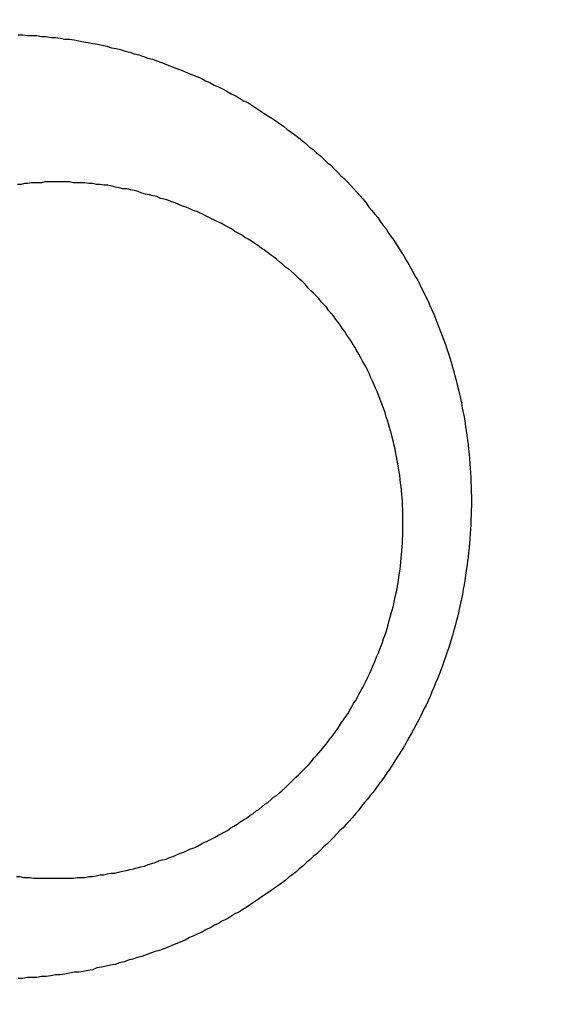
# Model space of a CAD drawing. Header units: millimetres. Extents: x -604189 to 881711, y -381903 to -7297.
# Tile 527 of 656: x -579625 to -579619, y -164053 to -164042. Entities that reach past the tile are written whole.
import ezdxf

# ---------------------------------------------------------------- set-up
doc = ezdxf.new("R2010")
doc.units = ezdxf.units.MM
doc.header["$LTSCALE"] = 100
doc.linetypes.add('0.5_0.5', pattern=[1, 0.5, -0.5])
doc.linetypes.add('ACAD_ISO04W100', pattern=[30.5, 24, -3, 0.5, -3])
doc.layers.get('Defpoints').update_dxf_attribs({"color": 30})
doc.layers.add('OPIS', color=7, linetype='Continuous')
doc.layers.add('strop osie', color=80, linetype='ACAD_ISO04W100', lineweight=5)
doc.styles.get("Standard").update_dxf_attribs({"font": 'romans.shx', "width": 0.5})
doc.dimstyles.new('1 50', dxfattribs={"dimtxt": 150, "dimasz": 80, "dimexe": 1, "dimexo": 1, "dimgap": 20, "dimtad": 1, "dimdec": 0, "dimlfac": 0.1, "dimtxsty": 'Standard', "dimblk": 'ARCHTICK', "dimcen": 200, "dimclrd": 2, "dimadec": 1, "dimazin": 0, "dimtfac": 1, "dimtdec": 0, "dimtmove": 0, "dimatfit": 3, "dimldrblk": 'ARCHTICK', "dimfxl": 120, "dimfxlon": 1, "dimtfill": 1, "dimarcsym": 0})

# ---------------------------------------------------------------- blocks, each defined once
blk = doc.blocks.new('_ArchTick')
at = {"layer": 'strop osie', "color": 0, "const_width": 0.15}
blk.add_lwpolyline([(-0.5, -0.5), (0.5, 0.5)], dxfattribs=at)
blk = doc.blocks.new('*D3294')
at = {"layer": 'Defpoints', "color": 0, "linetype": 'ByBlock', "lineweight": 5, "transparency": 16777216}
for p in [(-595783.126, -159420.303), (-593748.924, -159420.303), (-552118.935, -179940.303)]:
    blk.add_point(p, dxfattribs=at)
at = {"layer": 'OPIS', "color": 0, "linetype": 'Continuous', "lineweight": -2, "transparency": 16777216}
for p, q in [((-595723.126, -159420.303), (-595784.126, -159420.303)), ((-595723.126, -179940.303), (-595784.126, -179940.303))]:
    blk.add_line(p, q, dxfattribs=at)
at = {"layer": 'OPIS', "color": 2, "lineweight": -2, "transparency": 16777216}
blk.add_line((-595783.126, -179940.303), (-595783.126, -159420.303), dxfattribs=at)
at = {"layer": 'OPIS', "color": 2, "linetype": 'ByBlock', "lineweight": -2, "transparency": 16777216, "xscale": 80, "yscale": 80, "zscale": 80}
for p, rotation in [((-595783.126, -159420.303), 90), ((-595783.126, -179940.303), 270)]:
    blk.add_blockref('_ArchTick', p, dxfattribs=dict(at, rotation=rotation))
at = {"layer": 'OPIS', "color": 0, "linetype": 'ByBlock', "lineweight": 13, "transparency": 16777216, "insert": (-595878.126, -169680.303), "char_height": 150, "attachment_point": 5, "rotation": 90, "bg_fill": 3, "box_fill_scale": 1.1, "bg_fill_color": 256, "bg_fill_true_color": 13158600, "bg_fill_transparency": 0}
blk.add_mtext('2052', dxfattribs=at)

msp = doc.modelspace()

# ---------------------------------------------------------------- dimensions: what is measured, and where the dimension line sits
at = {"layer": 'OPIS', "color": 0, "linetype": 'ByBlock', "lineweight": 13}
dim = msp.add_linear_dim(base=(-595783.126, -159420.303), p1=(-552118.935, -179940.303), p2=(-593748.924, -159420.303), angle=90, dimstyle='1 50', override={"dimtmove": 1, "dimfxl": 60, "dimarcsym": 1}, dxfattribs=at)
dim.commit()
dim.dimension.update_dxf_attribs({"geometry": '*D3294', "text_midpoint": (-595878.126, -169680.303)})

# ---------------------------------------------------------------- next in the draw order: hatches: boundary and pattern name
at = {"layer": 'OPIS', "linetype": '0.5_0.5', "lineweight": 13}
h = msp.add_hatch(dxfattribs=at)
h.set_pattern_fill('ANSI37', color=0, scale=130)
h.set_pattern_definition([(45, (-597218.54, 256668.8), (-291.85832, 291.85832), []), (135, (-597218.54, 256668.8), (-291.85832, -291.85832), [])])
edge = h.paths.add_edge_path(flags=16)
edge.add_line((-570958.916, -168985.281), (-571058.916, -168985.281))
edge.add_line((-571058.916, -168985.281), (-572598.916, -168985.281))
edge.add_line((-572598.916, -168985.281), (-572598.915, -170470.3))
edge.add_line((-572598.915, -170470.3), (-570825.763, -170470.3))
edge.add_arc((-570508.916, -170339.099), 342.937, 180, 202.49364, ccw=False)
edge.add_arc((-570508.916, -170339.099), 342.937, 90, 180, ccw=False)
edge.add_line((-570508.916, -169996.163), (-570508.916, -169764.704))
edge.add_arc((-570058.916, -168985.281), 900, 180, 240, ccw=False)
edge = h.paths.add_edge_path(flags=17)
edge.add_line((-569358.915, -170085.281), (-569358.916, -168985.281))
edge.add_line((-569358.916, -168985.281), (-569358.917, -168985.281))
edge.add_line((-569358.917, -168985.281), (-569958.916, -168985.281))
edge.add_line((-569958.916, -168985.281), (-570058.916, -168985.281))
edge.add_line((-570058.916, -168985.281), (-570058.916, -168925.281))
edge.add_line((-570058.916, -168925.281), (-569958.916, -168925.281))
edge.add_line((-569958.916, -168925.281), (-569958.916, -168865.281))
edge.add_line((-569958.916, -168865.281), (-569358.916, -168865.281))
edge.add_line((-569358.916, -168865.281), (-569358.917, -166865.281))
edge.add_line((-569358.917, -166865.281), (-574098.917, -166865.286))
edge.add_line((-574098.917, -166865.286), (-574098.914, -171970.3))
edge.add_line((-574098.914, -171970.3), (-572608.913, -171970.3))
edge.add_line((-572608.913, -171970.3), (-571504.913, -170590.3))
edge.add_line((-571504.913, -170590.3), (-572718.915, -170590.3))
edge.add_line((-572718.915, -170590.3), (-572718.916, -168865.281))
edge.add_line((-572718.916, -168865.281), (-571058.916, -168865.281))
edge.add_line((-571058.916, -168865.281), (-571058.916, -168925.281))
edge.add_line((-571058.916, -168925.281), (-570958.916, -168925.281))
edge.add_line((-570958.916, -168925.281), (-570958.916, -168985.281))
edge.add_arc((-570058.916, -168985.281), 900, 180, 240)
edge.add_line((-570508.916, -169764.704), (-570508.916, -169996.163))
edge.add_arc((-570508.916, -170339.099), 342.937, 0, 90, ccw=False)
edge.add_arc((-570508.916, -170339.099), 342.937, 208.97989, 360, ccw=False)
edge.add_line((-570808.913, -170505.253), (-570808.913, -171171.086))
edge.add_arc((-570808.913, -171220.3), 49.214, 0, 90, ccw=False)
edge.add_arc((-570808.913, -171220.3), 49.214, 270, 360, ccw=False)
edge.add_line((-570808.913, -171269.514), (-570808.913, -171970.3))
edge.add_line((-570808.913, -171970.3), (-569358.914, -171970.3))
edge.add_line((-569358.914, -171970.3), (-569358.915, -170085.281))
h.paths.add_polyline_path([(-561118.924, -159870.303), (-590334.655, -159870.303), (-590334.655, -161470.303), (-562318.924, -161470.303), (-562318.924, -172095.292), (-561118.924, -172095.291), (-561118.924, -168350.303), (-552073.919, -168350.303), (-552073.92, -167150.303), (-561118.924, -167150.303)])
h.paths.add_polyline_path([(-572856.927, -169813.68), (-569451.07, -169813.68), (-569451.07, -169408.68), (-572856.927, -169408.68)], flags=16)
at = {"layer": 'OPIS', "linetype": 'ByBlock', "lineweight": 15}
h = msp.add_hatch(dxfattribs=at)
h.set_pattern_fill('ANSI37', color=0, scale=80, angle=45)
h.set_pattern_definition([(90, (-298582.96, 32475.8), (-254, 0), []), (180, (-298582.96, 32475.8), (-3e-14, -254), [])])
edge = h.paths.add_edge_path()
edge.add_arc((-579589.086, -167378.931), 50, 0, 90)
edge.add_line((-579589.086, -167328.931), (-579794.086, -167328.93))
edge.add_arc((-579794.086, -167378.93), 50, 89.9996, 180)
edge.add_line((-579844.086, -167378.93), (-579844.086, -167822.93))
edge.add_arc((-579794.086, -167822.93), 50, 180, 270)
edge.add_line((-579794.086, -167872.93), (-579589.085, -167872.931))
edge.add_arc((-579589.086, -167822.931), 50, 270.0014, 360)
edge.add_line((-579539.086, -167822.931), (-579539.086, -167378.931))
edge = h.paths.add_edge_path()
edge.add_arc((-579589.086, -167378.931), 50, 0, 90)
edge.add_line((-579589.086, -167328.931), (-579794.086, -167328.93))
edge.add_arc((-579794.086, -167378.93), 50, 89.9996, 180)
edge.add_line((-579844.086, -167378.93), (-579844.086, -167822.93))
edge.add_arc((-579794.086, -167822.93), 50, 180, 270)
edge.add_line((-579794.086, -167872.93), (-579589.085, -167872.931))
edge.add_arc((-579589.086, -167822.931), 50, 270.0014, 360)
edge.add_line((-579539.086, -167822.931), (-579539.086, -167378.931))
edge = h.paths.add_edge_path()
edge.add_line((-579899.087, -167300.93), (-579424.086, -167300.93))
edge.add_line((-579424.086, -167300.93), (-579424.086, -167900.93))
edge.add_line((-579424.086, -167900.93), (-579898.789, -167900.93))
edge.add_arc((-579899.086, -167892.935), 8, 180, 272.1285, ccw=False)
edge.add_line((-579907.086, -167892.935), (-579907.086, -167308.93))
edge.add_arc((-579899.086, -167308.93), 8, 90.0036, 180, ccw=False)
h.paths.add_polyline_path([(-581519.932, -164217.829), (-581520.004, -164223.092), (-581520.079, -164228.355), (-581520.156, -164233.617), (-581520.235, -164238.88), (-581520.318, -164244.143), (-581520.402, -164249.406), (-581520.489, -164254.669), (-581520.579, -164259.931), (-581520.671, -164265.194), (-581520.766, -164270.457), (-581520.863, -164275.719), (-581520.962, -164280.982), (-581521.064, -164286.244), (-581521.169, -164291.506), (-581521.276, -164296.769), (-581521.386, -164302.031), (-581521.498, -164307.293), (-581521.613, -164312.556), (-581521.73, -164317.818), (-581521.85, -164323.08), (-581521.972, -164328.342), (-581522.097, -164333.604), (-581522.225, -164338.866), (-581522.355, -164344.127), (-581522.488, -164349.389), (-581522.623, -164354.651), (-581522.76, -164359.913), (-581522.901, -164365.174), (-581523.043, -164370.436), (-581523.189, -164375.697), (-581523.337, -164380.958), (-581523.487, -164386.22), (-581523.64, -164391.481), (-581523.795, -164396.742), (-581523.953, -164402.003), (-581874.489, -164402.003), (-581874.664, -164396.198), (-581874.835, -164390.392), (-581875.003, -164384.587), (-581875.168, -164378.781), (-581875.329, -164372.976), (-581875.488, -164367.17), (-581875.643, -164361.364), (-581875.796, -164355.558), (-581875.945, -164349.752), (-581876.092, -164343.946), (-581876.235, -164338.14), (-581876.375, -164332.334), (-581876.512, -164326.527), (-581876.646, -164320.721), (-581876.777, -164314.914), (-581876.904, -164309.108), (-581877.029, -164303.301), (-581877.151, -164297.495), (-581877.269, -164291.688), (-581877.385, -164285.881), (-581877.497, -164280.074), (-581877.606, -164274.267), (-581877.713, -164268.461), (-581877.816, -164262.653), (-581877.916, -164256.846), (-581878.014, -164251.039), (-581878.108, -164245.232), (-581878.199, -164239.425), (-581878.287, -164233.618), (-581878.372, -164227.81), (-581878.454, -164222.003), (-581878.533, -164216.196), (-581878.609, -164210.388), (-581878.682, -164204.581), (-581878.751, -164198.773), (-581878.818, -164192.966), (-581878.881, -164187.158), (-581878.941, -164181.35), (-581878.997, -164175.543), (-581879.051, -164169.735), (-581879.101, -164163.927), (-581879.147, -164158.12), (-581879.191, -164152.312), (-581879.231, -164146.504), (-581879.267, -164140.696), (-581879.301, -164134.888), (-581879.332, -164129.081), (-581879.361, -164123.273), (-581879.388, -164117.465), (-581879.413, -164111.657), (-581879.437, -164105.849), (-581879.459, -164100.041), (-581879.475, -164094.233), (-581879.48, -164088.425), (-581879.472, -164082.617), (-581879.448, -164076.809), (-581879.406, -164071.002), (-581879.347, -164065.194), (-581879.269, -164059.387), (-581879.171, -164053.58), (-581879.054, -164047.773), (-581878.917, -164041.967), (-581878.759, -164036.161), (-581878.581, -164030.356), (-581878.381, -164024.551), (-581878.159, -164018.747), (-581877.914, -164012.944), (-581877.642, -164007.143), (-581877.341, -164001.342), (-581877.009, -163995.544), (-581876.642, -163989.748), (-581876.238, -163983.954), (-581875.795, -163978.163), (-581875.304, -163972.376), (-581874.753, -163966.594), (-581874.129, -163960.82), (-581873.419, -163955.056), (-581872.605, -163949.306), (-581871.67, -163943.574), (-581870.596, -163937.865), (-581869.362, -163932.188), (-581867.941, -163926.557), (-581866.302, -163920.987), (-581864.416, -163915.495), (-581862.246, -163910.11), (-581859.744, -163904.869), (-581856.869, -163899.824), (-581853.582, -163895.036), (-581849.851, -163890.591), (-581845.671, -163886.563), (-581841.105, -163882.977), (-581836.224, -163879.833), (-581831.097, -163877.106), (-581825.784, -163874.761), (-581820.336, -163872.759), (-581814.785, -163871.064), (-581809.154, -163869.636), (-581803.468, -163868.44), (-581797.747, -163867.44), (-581792, -163866.603), (-581786.235, -163865.9), (-581780.458, -163865.297), (-581774.674, -163864.778), (-581768.884, -163864.334), (-581763.088, -163863.958), (-581757.289, -163863.646), (-581751.486, -163863.39), (-581745.681, -163863.186), (-581739.874, -163863.026), (-581734.068, -163862.906), (-581728.26, -163862.819), (-581722.453, -163862.761), (-581716.645, -163862.725), (-581710.837, -163862.707), (-581705.029, -163862.7), (-581699.221, -163862.698), (-581693.958, -163862.699), (-581688.694, -163862.704), (-581683.431, -163862.718), (-581678.167, -163862.744), (-581672.904, -163862.788), (-581667.641, -163862.852), (-581662.379, -163862.942), (-581657.117, -163863.062), (-581651.856, -163863.215), (-581646.596, -163863.407), (-581641.337, -163863.64), (-581636.081, -163863.919), (-581630.828, -163864.249), (-581625.579, -163864.634), (-581620.334, -163865.078), (-581615.096, -163865.587), (-581609.864, -163866.17), (-581604.645, -163866.847), (-581599.442, -163867.642), (-581594.263, -163868.578), (-581589.115, -163869.676), (-581584.013, -163870.965), (-581578.971, -163872.474), (-581574.009, -163874.23), (-581569.153, -163876.259), (-581564.436, -163878.591), (-581559.896, -163881.253), (-581555.585, -163884.268), (-581551.554, -163887.652), (-581547.857, -163891.394), (-581544.534, -163895.471), (-581541.574, -163899.824), (-581538.952, -163904.387), (-581536.64, -163909.114), (-581534.606, -163913.968), (-581532.817, -163918.918), (-581531.241, -163923.939), (-581529.854, -163929.016), (-581528.636, -163934.137), (-581527.564, -163939.29), (-581526.619, -163944.467), (-581525.784, -163949.663), (-581525.048, -163954.875), (-581524.397, -163960.099), (-581523.818, -163965.33), (-581523.302, -163970.568), (-581522.84, -163975.811), (-581522.421, -163981.058), (-581522.037, -163986.308), (-581521.685, -163991.559), (-581521.363, -163996.813), (-581521.067, -164002.068), (-581520.796, -164007.324), (-581520.549, -164012.582), (-581520.322, -164017.84), (-581520.116, -164023.1), (-581519.928, -164028.36), (-581519.759, -164033.621), (-581519.607, -164038.882), (-581519.472, -164044.144), (-581519.354, -164049.406), (-581519.252, -164054.668), (-581519.166, -164059.931), (-581519.096, -164065.194), (-581519.041, -164070.457), (-581519.001, -164075.72), (-581518.976, -164080.984), (-581518.964, -164086.247), (-581518.964, -164091.51), (-581518.974, -164096.774), (-581518.991, -164102.037), (-581519.012, -164107.301), (-581519.034, -164112.564), (-581519.057, -164117.828), (-581519.081, -164123.091), (-581519.107, -164128.354), (-581519.135, -164133.618), (-581519.165, -164138.881), (-581519.197, -164144.144), (-581519.232, -164149.408), (-581519.269, -164154.671), (-581519.31, -164159.934), (-581519.353, -164165.198), (-581519.399, -164170.461), (-581519.447, -164175.724), (-581519.498, -164180.987), (-581519.552, -164186.25), (-581519.609, -164191.513), (-581519.668, -164196.777), (-581519.73, -164202.04), (-581519.795, -164207.303), (-581519.862, -164212.566)])
h.paths.add_polyline_path([(-582118.924, -164407.051), (-579418.924, -164407.051), (-579418.924, -162910.783), (-582118.924, -162910.783)])
h.paths.add_polyline_path([(-581950.717, -164839.225), (-581944.91, -164839.127), (-581939.103, -164839.033), (-581933.295, -164838.942), (-581927.488, -164838.854), (-581921.681, -164838.769), (-581915.873, -164838.687), (-581910.066, -164838.608), (-581904.259, -164838.532), (-581898.451, -164838.459), (-581892.644, -164838.39), (-581886.836, -164838.323), (-581881.028, -164838.26), (-581875.221, -164838.2), (-581869.413, -164838.144), (-581863.605, -164838.09), (-581857.798, -164838.04), (-581851.99, -164837.994), (-581846.182, -164837.95), (-581840.374, -164837.91), (-581834.567, -164837.874), (-581828.759, -164837.84), (-581822.951, -164837.809), (-581817.143, -164837.78), (-581811.335, -164837.753), (-581805.527, -164837.728), (-581799.719, -164837.704), (-581793.912, -164837.682), (-581788.104, -164837.666), (-581782.296, -164837.661), (-581776.488, -164837.669), (-581770.68, -164837.693), (-581764.872, -164837.735), (-581759.065, -164837.794), (-581753.257, -164837.872), (-581747.45, -164837.97), (-581741.643, -164838.087), (-581735.837, -164838.224), (-581730.031, -164838.382), (-581724.226, -164838.56), (-581718.422, -164838.76), (-581712.618, -164838.982), (-581706.815, -164839.227), (-581701.013, -164839.499), (-581695.213, -164839.8), (-581689.415, -164840.132), (-581683.618, -164840.499), (-581677.825, -164840.903), (-581672.034, -164841.346), (-581666.246, -164841.837), (-581660.465, -164842.388), (-581654.691, -164843.012), (-581648.927, -164843.722), (-581643.176, -164844.536), (-581637.444, -164845.471), (-581631.736, -164846.545), (-581626.059, -164847.779), (-581620.428, -164849.2), (-581614.858, -164850.839), (-581609.366, -164852.725), (-581603.98, -164854.895), (-581598.739, -164857.397), (-581593.694, -164860.272), (-581588.906, -164863.559), (-581584.462, -164867.29), (-581580.433, -164871.47), (-581576.847, -164876.036), (-581573.704, -164880.917), (-581570.976, -164886.044), (-581568.631, -164891.357), (-581566.63, -164896.805), (-581564.934, -164902.356), (-581563.507, -164907.987), (-581562.31, -164913.673), (-581561.31, -164919.394), (-581560.474, -164925.141), (-581559.77, -164930.906), (-581559.168, -164936.683), (-581558.648, -164942.467), (-581558.204, -164948.257), (-581557.829, -164954.053), (-581557.516, -164959.852), (-581557.261, -164965.655), (-581557.056, -164971.46), (-581556.897, -164977.267), (-581556.776, -164983.073), (-581556.69, -164988.881), (-581556.631, -164994.688), (-581556.596, -165000.496), (-581556.577, -165006.304), (-581556.57, -165012.112), (-581556.569, -165017.92), (-581556.57, -165023.183), (-581556.575, -165028.447), (-581556.588, -165033.71), (-581556.615, -165038.974), (-581556.658, -165044.237), (-581556.723, -165049.5), (-581556.813, -165054.762), (-581556.932, -165060.024), (-581557.086, -165065.285), (-581557.277, -165070.545), (-581557.51, -165075.804), (-581557.79, -165081.06), (-581558.119, -165086.313), (-581558.504, -165091.562), (-581558.949, -165096.807), (-581559.458, -165102.045), (-581560.04, -165107.276), (-581560.717, -165112.496), (-581561.513, -165117.699), (-581562.448, -165122.878), (-581563.547, -165128.026), (-581564.836, -165133.128), (-581566.345, -165138.17), (-581568.1, -165143.132), (-581570.129, -165147.988), (-581572.461, -165152.705), (-581575.123, -165157.245), (-581578.139, -165161.556), (-581581.522, -165165.587), (-581585.265, -165169.284), (-581589.342, -165172.607), (-581593.694, -165175.567), (-581598.257, -165178.189), (-581602.985, -165180.501), (-581607.838, -165182.535), (-581612.788, -165184.324), (-581617.81, -165185.9), (-581622.887, -165187.287), (-581628.007, -165188.505), (-581633.16, -165189.577), (-581638.337, -165190.522), (-581643.534, -165191.357), (-581648.746, -165192.093), (-581653.969, -165192.744), (-581659.201, -165193.323), (-581664.439, -165193.839), (-581669.682, -165194.301), (-581674.929, -165194.72), (-581680.178, -165195.104), (-581685.43, -165195.456), (-581690.683, -165195.778), (-581695.938, -165196.074), (-581701.195, -165196.345), (-581706.452, -165196.592), (-581711.711, -165196.819), (-581716.97, -165197.025), (-581722.23, -165197.213), (-581727.491, -165197.382), (-581732.752, -165197.534), (-581738.014, -165197.669), (-581743.276, -165197.787), (-581748.539, -165197.889), (-581753.801, -165197.975), (-581759.064, -165198.045), (-581764.327, -165198.1), (-581769.591, -165198.14), (-581774.854, -165198.165), (-581780.118, -165198.177), (-581785.381, -165198.177), (-581790.644, -165198.167), (-581795.908, -165198.15), (-581801.171, -165198.129), (-581806.435, -165198.107), (-581811.698, -165198.084), (-581816.961, -165198.06), (-581822.225, -165198.034), (-581827.488, -165198.006), (-581832.752, -165197.976), (-581838.015, -165197.944), (-581843.278, -165197.909), (-581848.541, -165197.872), (-581853.805, -165197.831), (-581859.068, -165197.788), (-581864.331, -165197.742), (-581869.594, -165197.694), (-581874.858, -165197.643), (-581880.121, -165197.589), (-581885.384, -165197.532), (-581890.647, -165197.473), (-581895.91, -165197.411), (-581901.173, -165197.346), (-581906.436, -165197.279), (-581911.699, -165197.209), (-581916.962, -165197.137), (-581922.225, -165197.062), (-581927.488, -165196.985), (-581932.751, -165196.906), (-581938.014, -165196.823), (-581943.276, -165196.739), (-581948.539, -165196.652), (-581953.802, -165196.562), (-581959.064, -165196.47), (-581964.327, -165196.375), (-581969.59, -165196.278), (-581974.852, -165196.179), (-581980.115, -165196.077), (-581985.377, -165195.972), (-581990.639, -165195.865), (-581995.902, -165195.755), (-582001.164, -165195.643), (-582006.426, -165195.528), (-582011.688, -165195.411), (-582016.95, -165195.291), (-582022.212, -165195.169), (-582027.474, -165195.044), (-582032.736, -165194.916), (-582037.998, -165194.786), (-582043.26, -165194.653), (-582048.521, -165194.518), (-582053.783, -165194.381), (-582059.045, -165194.24), (-582064.306, -165194.098), (-582069.568, -165193.952), (-582074.829, -165193.804), (-582080.09, -165193.654), (-582085.351, -165193.501), (-582090.613, -165193.346), (-582095.874, -165193.188), (-582095.874, -164842.652), (-582090.068, -164842.477), (-582084.263, -164842.306), (-582078.457, -164842.138), (-582072.652, -164841.973), (-582066.846, -164841.812), (-582061.04, -164841.653), (-582055.235, -164841.498), (-582049.429, -164841.345), (-582043.623, -164841.196), (-582037.817, -164841.049), (-582032.01, -164840.906), (-582026.204, -164840.766), (-582020.398, -164840.629), (-582014.591, -164840.495), (-582008.785, -164840.364), (-582002.978, -164840.237), (-581997.172, -164840.112), (-581991.365, -164839.99), (-581985.558, -164839.872), (-581979.752, -164839.756), (-581973.945, -164839.644), (-581968.138, -164839.535), (-581962.331, -164839.428), (-581956.524, -164839.325)])
edge = h.paths.add_edge_path()
edge.add_arc((-581748.924, -162268.543), 50, 0, 90.0004)
edge.add_line((-581748.924, -162218.543), (-581953.924, -162218.545))
edge.add_arc((-581953.924, -162268.545), 50, 90.0009, 180)
edge.add_line((-582003.924, -162268.545), (-582003.924, -162712.545))
edge.add_arc((-581953.924, -162712.545), 50, 180, 270.0022)
edge.add_line((-581953.922, -162762.545), (-581748.923, -162762.543))
edge.add_arc((-581748.924, -162712.543), 50, 270.0009, 360)
edge.add_line((-581698.924, -162712.543), (-581698.924, -162268.543))
edge = h.paths.add_edge_path()
edge.add_arc((-581748.924, -161668.543), 50, 0, 90.0004)
edge.add_line((-581748.924, -161618.543), (-581953.924, -161618.545))
edge.add_arc((-581953.924, -161668.545), 50, 90.0009, 180)
edge.add_line((-582003.924, -161668.545), (-582003.924, -162112.545))
edge.add_arc((-581953.924, -162112.545), 50, 180, 270.0022)
edge.add_line((-581953.922, -162162.545), (-581748.923, -162162.543))
edge.add_arc((-581748.924, -162112.543), 50, 270.0009, 360)
edge.add_line((-581698.924, -162112.543), (-581698.924, -161668.543))
h.paths.add_polyline_path([(-582118.924, -162790.543), (-579418.924, -162790.543), (-579418.924, -161590.543), (-582118.924, -161590.543)])
edge = h.paths.add_edge_path()
edge.add_arc((-579794.086, -168270.003), 50, 89.9996, 180)
edge.add_line((-579844.086, -168270.003), (-579844.086, -168714.003))
edge.add_arc((-579794.086, -168714.003), 50, 180, 270)
edge.add_line((-579794.086, -168764.003), (-579589.085, -168764.004))
edge.add_arc((-579589.086, -168714.004), 50, 270.0014, 360)
edge.add_line((-579539.086, -168714.004), (-579539.086, -168270.004))
edge.add_arc((-579589.086, -168270.004), 50, 0, 90)
edge.add_line((-579589.086, -168220.004), (-579794.086, -168220.003))
edge = h.paths.add_edge_path()
edge.add_arc((-579589.086, -169161.078), 50, 0, 90)
edge.add_line((-579589.086, -169111.078), (-579794.086, -169111.076))
edge.add_arc((-579794.086, -169161.076), 50, 89.9996, 180)
edge.add_line((-579844.086, -169161.076), (-579844.086, -169605.076))
edge.add_arc((-579794.086, -169605.076), 50, 180, 270)
edge.add_line((-579794.086, -169655.076), (-579589.085, -169655.078))
edge.add_arc((-579589.086, -169605.078), 50, 270.0014, 360)
edge.add_line((-579539.086, -169605.078), (-579539.086, -169161.078))
edge = h.paths.add_edge_path()
edge.add_arc((-579794.086, -170052.15), 50, 89.9996, 180)
edge.add_line((-579844.086, -170052.15), (-579844.086, -170496.15))
edge.add_arc((-579794.086, -170496.15), 50, 180, 270)
edge.add_line((-579794.086, -170546.15), (-579589.085, -170546.151))
edge.add_arc((-579589.086, -170496.151), 50, 270.0014, 360)
edge.add_line((-579539.086, -170496.151), (-579539.086, -170052.151))
edge.add_arc((-579589.086, -170052.151), 50, 0, 90)
edge.add_line((-579589.086, -170002.151), (-579794.086, -170002.15))
edge = h.paths.add_edge_path()
edge.add_arc((-579794.086, -170943.223), 50, 89.9996, 180)
edge.add_line((-579844.086, -170943.223), (-579844.086, -171387.223))
edge.add_arc((-579794.086, -171387.223), 50, 180, 270)
edge.add_line((-579794.086, -171437.223), (-579589.085, -171437.224))
edge.add_arc((-579589.086, -171387.224), 50, 270.0014, 360)
edge.add_line((-579539.086, -171387.224), (-579539.086, -170943.224))
edge.add_arc((-579589.086, -170943.224), 50, 0, 90)
edge.add_line((-579589.086, -170893.224), (-579794.086, -170893.223))
h.paths.add_polyline_path([(-579418.924, -164527.291), (-582118.924, -164527.291), (-582118.924, -171970.3), (-579418.924, -171970.3)])

# ---------------------------------------------------------------- next in the draw order: linework, layer by layer
at = {"color": 0}
for points in [[(-579624.773, -164042.23, 0), (-579624.719, -164042.23, 0), (-579624.665, -164042.24, 0), (-579624.611, -164042.24, 0), (-579624.557, -164042.24, 0), (-579624.504, -164042.25, 0), (-579624.45, -164042.25, 0), (-579624.396, -164042.26, 0), (-579624.342, -164042.26, 0), (-579624.288, -164042.27, 0), (-579624.235, -164042.28, 0), (-579624.181, -164042.28, 0), (-579624.127, -164042.29, 0), (-579624.074, -164042.3, 0), (-579624.02, -164042.31, 0), (-579623.967, -164042.32, 0), (-579623.913, -164042.33, 0), (-579623.86, -164042.34, 0), (-579623.807, -164042.35, 0), (-579623.754, -164042.36, 0), (-579623.7, -164042.38, 0), (-579623.647, -164042.39, 0), (-579623.595, -164042.4, 0), (-579623.542, -164042.42, 0), (-579623.489, -164042.43, 0), (-579623.437, -164042.45, 0), (-579623.384, -164042.46, 0), (-579623.332, -164042.48, 0), (-579623.28, -164042.5, 0), (-579623.228, -164042.51, 0), (-579623.176, -164042.53, 0), (-579623.124, -164042.55, 0), (-579623.073, -164042.57, 0), (-579623.021, -164042.59, 0), (-579622.97, -164042.61, 0), (-579622.919, -164042.63, 0), (-579622.868, -164042.65, 0), (-579622.818, -164042.67, 0), (-579622.767, -164042.69, 0), (-579622.717, -164042.71, 0), (-579622.667, -164042.73, 0), (-579622.617, -164042.76, 0), (-579622.568, -164042.78, 0), (-579622.519, -164042.81, 0), (-579622.469, -164042.83, 0), (-579622.421, -164042.85, 0), (-579622.372, -164042.88, 0), (-579622.324, -164042.91, 0), (-579622.276, -164042.93, 0), (-579622.228, -164042.96, 0), (-579622.18, -164042.99, 0), (-579622.133, -164043.01, 0), (-579622.086, -164043.04, 0), (-579622.04, -164043.07, 0), (-579621.993, -164043.1, 0), (-579621.947, -164043.13, 0), (-579621.902, -164043.16, 0), (-579621.856, -164043.19, 0), (-579621.811, -164043.22, 0), (-579621.766, -164043.25, 0), (-579621.722, -164043.28, 0), (-579621.678, -164043.32, 0), (-579621.634, -164043.35, 0), (-579621.591, -164043.38, 0), (-579621.548, -164043.41, 0), (-579621.505, -164043.45, 0), (-579621.463, -164043.48, 0), (-579621.421, -164043.52, 0), (-579621.379, -164043.55, 0), (-579621.338, -164043.59, 0), (-579621.298, -164043.62, 0), (-579621.257, -164043.66, 0), (-579621.217, -164043.7, 0), (-579621.178, -164043.73, 0), (-579621.139, -164043.77, 0), (-579621.1, -164043.81, 0), (-579621.062, -164043.85, 0), (-579621.024, -164043.88, 0), (-579620.987, -164043.92, 0), (-579620.95, -164043.96, 0), (-579620.914, -164044, 0), (-579620.878, -164044.04, 0), (-579620.842, -164044.08, 0), (-579620.807, -164044.12, 0), (-579620.773, -164044.16, 0), (-579620.739, -164044.21, 0), (-579620.705, -164044.25, 0), (-579620.672, -164044.29, 0), (-579620.639, -164044.33, 0), (-579620.607, -164044.38, 0), (-579620.575, -164044.42, 0), (-579620.543, -164044.46, 0), (-579620.513, -164044.51, 0), (-579620.482, -164044.55, 0), (-579620.452, -164044.59, 0), (-579620.423, -164044.64, 0), (-579620.394, -164044.68, 0), (-579620.365, -164044.73, 0), (-579620.337, -164044.77, 0), (-579620.31, -164044.82, 0), (-579620.282, -164044.87, 0), (-579620.256, -164044.91, 0), (-579620.23, -164044.96, 0), (-579620.204, -164045.01, 0), (-579620.179, -164045.05, 0), (-579620.154, -164045.1, 0), (-579620.13, -164045.15, 0), (-579620.106, -164045.2, 0), (-579620.083, -164045.25, 0), (-579620.06, -164045.29, 0), (-579620.038, -164045.34, 0), (-579620.016, -164045.39, 0), (-579619.995, -164045.44, 0), (-579619.974, -164045.49, 0), (-579619.954, -164045.54, 0), (-579619.934, -164045.59, 0), (-579619.915, -164045.64, 0), (-579619.896, -164045.69, 0), (-579619.878, -164045.74, 0), (-579619.86, -164045.79, 0), (-579619.843, -164045.84, 0), (-579619.826, -164045.89, 0), (-579619.81, -164045.94, 0), (-579619.794, -164045.99, 0), (-579619.779, -164046.05, 0), (-579619.765, -164046.1, 0), (-579619.75, -164046.15, 0), (-579619.737, -164046.2, 0), (-579619.724, -164046.25, 0), (-579619.711, -164046.31, 0), (-579619.699, -164046.36, 0), (-579619.687, -164046.41, 0), (-579619.676, -164046.46, 0), (-579619.666, -164046.52, 0), (-579619.656, -164046.57, 0), (-579619.646, -164046.62, 0), (-579619.637, -164046.67, 0), (-579619.629, -164046.73, 0), (-579619.62, -164046.78, 0), (-579619.613, -164046.83, 0), (-579619.606, -164046.89, 0), (-579619.6, -164046.94, 0), (-579619.594, -164046.99, 0), (-579619.588, -164047.05, 0), (-579619.583, -164047.1, 0), (-579619.579, -164047.16, 0), (-579619.575, -164047.21, 0), (-579619.572, -164047.26, 0), (-579619.569, -164047.32, 0), (-579619.566, -164047.37, 0), (-579619.565, -164047.42, 0), (-579619.563, -164047.48, 0), (-579619.562, -164047.53, 0), (-579619.562, -164047.59, 0), (-579619.562, -164047.64, 0), (-579619.563, -164047.69, 0), (-579619.564, -164047.75, 0), (-579619.566, -164047.8, 0), (-579619.568, -164047.86, 0), (-579619.571, -164047.91, 0), (-579619.574, -164047.96, 0), (-579619.578, -164048.02, 0), (-579619.583, -164048.07, 0), (-579619.588, -164048.12, 0), (-579619.593, -164048.18, 0), (-579619.599, -164048.23, 0), (-579619.605, -164048.28, 0), (-579619.612, -164048.34, 0), (-579619.62, -164048.39, 0), (-579619.628, -164048.44, 0), (-579619.636, -164048.5, 0), (-579619.645, -164048.55, 0), (-579619.655, -164048.6, 0), (-579619.665, -164048.66, 0), (-579619.675, -164048.71, 0), (-579619.686, -164048.76, 0), (-579619.698, -164048.81, 0), (-579619.71, -164048.87, 0), (-579619.723, -164048.92, 0), (-579619.736, -164048.97, 0), (-579619.749, -164049.02, 0), (-579619.764, -164049.07, 0), (-579619.778, -164049.13, 0), (-579619.793, -164049.18, 0), (-579619.809, -164049.23, 0), (-579619.825, -164049.28, 0), (-579619.842, -164049.33, 0), (-579619.859, -164049.38, 0), (-579619.877, -164049.43, 0), (-579619.895, -164049.48, 0), (-579619.914, -164049.53, 0), (-579619.933, -164049.58, 0), (-579619.953, -164049.63, 0), (-579619.973, -164049.68, 0), (-579619.994, -164049.73, 0), (-579620.015, -164049.78, 0), (-579620.036, -164049.83, 0), (-579620.058, -164049.88, 0), (-579620.081, -164049.93, 0), (-579620.104, -164049.97, 0), (-579620.127, -164050.02, 0), (-579620.151, -164050.07, 0), (-579620.176, -164050.12, 0), (-579620.2, -164050.16, 0), (-579620.226, -164050.21, 0), (-579620.252, -164050.26, 0), (-579620.278, -164050.3, 0), (-579620.304, -164050.35, 0), (-579620.332, -164050.4, 0), (-579620.359, -164050.44, 0), (-579620.387, -164050.49, 0), (-579620.416, -164050.53, 0), (-579620.445, -164050.58, 0), (-579620.474, -164050.62, 0), (-579620.504, -164050.67, 0), (-579620.534, -164050.71, 0), (-579620.564, -164050.76, 0), (-579620.595, -164050.8, 0), (-579620.627, -164050.84, 0), (-579620.659, -164050.89, 0), (-579620.691, -164050.93, 0), (-579620.724, -164050.97, 0), (-579620.757, -164051.01, 0), (-579620.79, -164051.05, 0), (-579620.824, -164051.09, 0), (-579620.859, -164051.14, 0), (-579620.893, -164051.18, 0), (-579620.928, -164051.22, 0), (-579620.964, -164051.26, 0), (-579621, -164051.3, 0), (-579621.036, -164051.34, 0), (-579621.073, -164051.37, 0), (-579621.11, -164051.41, 0), (-579621.147, -164051.45, 0), (-579621.185, -164051.49, 0), (-579621.223, -164051.53, 0), (-579621.261, -164051.56, 0), (-579621.3, -164051.6, 0), (-579621.339, -164051.64, 0), (-579621.379, -164051.67, 0), (-579621.419, -164051.71, 0), (-579621.459, -164051.74, 0), (-579621.499, -164051.78, 0), (-579621.54, -164051.81, 0), (-579621.581, -164051.85, 0), (-579621.623, -164051.88, 0), (-579621.665, -164051.91, 0), (-579621.707, -164051.95, 0), (-579621.749, -164051.98, 0), (-579621.792, -164052.01, 0), (-579621.835, -164052.04, 0), (-579621.878, -164052.07, 0), (-579621.922, -164052.1, 0), (-579621.966, -164052.13, 0), (-579622.01, -164052.16, 0), (-579622.055, -164052.19, 0), (-579622.1, -164052.22, 0), (-579622.145, -164052.25, 0), (-579622.19, -164052.28, 0), (-579622.236, -164052.31, 0), (-579622.282, -164052.33, 0), (-579622.328, -164052.36, 0), (-579622.374, -164052.39, 0), (-579622.421, -164052.41, 0), (-579622.468, -164052.44, 0), (-579622.515, -164052.46, 0), (-579622.562, -164052.49, 0), (-579622.61, -164052.51, 0), (-579622.658, -164052.54, 0), (-579622.706, -164052.56, 0), (-579622.754, -164052.58, 0), (-579622.803, -164052.6, 0), (-579622.851, -164052.63, 0), (-579622.9, -164052.65, 0), (-579622.949, -164052.67, 0), (-579622.999, -164052.69, 0), (-579623.048, -164052.71, 0), (-579623.098, -164052.73, 0), (-579623.148, -164052.75, 0), (-579623.198, -164052.76, 0), (-579623.249, -164052.78, 0), (-579623.299, -164052.8, 0), (-579623.35, -164052.82, 0), (-579623.401, -164052.83, 0), (-579623.452, -164052.85, 0), (-579623.503, -164052.86, 0), (-579623.554, -164052.88, 0), (-579623.606, -164052.89, 0), (-579623.658, -164052.91, 0), (-579623.709, -164052.92, 0), (-579623.761, -164052.93, 0), (-579623.814, -164052.94, 0), (-579623.866, -164052.95, 0), (-579623.918, -164052.97, 0), (-579623.971, -164052.98, 0), (-579624.023, -164052.99, 0), (-579624.076, -164053, 0), (-579624.129, -164053, 0), (-579624.182, -164053.01, 0), (-579624.235, -164053.02, 0), (-579624.288, -164053.03, 0), (-579624.342, -164053.03, 0), (-579624.395, -164053.04, 0), (-579624.449, -164053.05, 0), (-579624.502, -164053.05, 0), (-579624.556, -164053.06, 0), (-579624.609, -164053.06, 0), (-579624.663, -164053.06, 0), (-579624.717, -164053.07, 0), (-579624.771, -164053.07, 0)], [(-579624.268, -164043.92, 0), (-579624.307, -164043.92, 0), (-579624.347, -164043.92, 0), (-579624.386, -164043.92, 0), (-579624.425, -164043.92, 0), (-579624.465, -164043.92, 0), (-579624.504, -164043.93, 0), (-579624.543, -164043.93, 0), (-579624.582, -164043.93, 0), (-579624.622, -164043.93, 0), (-579624.661, -164043.94, 0), (-579624.7, -164043.94, 0), (-579624.739, -164043.95, 0), (-579624.778, -164043.95, 0)], [(-579624.397, -164051.92, 0), (-579624.353, -164051.92, 0), (-579624.31, -164051.92, 0), (-579624.266, -164051.92, 0), (-579624.222, -164051.92, 0), (-579624.179, -164051.92, 0), (-579624.135, -164051.92, 0), (-579624.091, -164051.91, 0), (-579624.048, -164051.91, 0), (-579624.005, -164051.91, 0), (-579623.961, -164051.9, 0), (-579623.918, -164051.9, 0), (-579623.875, -164051.89, 0), (-579623.831, -164051.88, 0), (-579623.788, -164051.88, 0), (-579623.745, -164051.87, 0), (-579623.702, -164051.86, 0), (-579623.66, -164051.86, 0), (-579623.617, -164051.85, 0), (-579623.574, -164051.84, 0), (-579623.532, -164051.83, 0), (-579623.489, -164051.82, 0), (-579623.447, -164051.81, 0), (-579623.405, -164051.8, 0), (-579623.363, -164051.79, 0), (-579623.321, -164051.78, 0), (-579623.279, -164051.76, 0), (-579623.237, -164051.75, 0), (-579623.196, -164051.74, 0), (-579623.154, -164051.72, 0), (-579623.113, -164051.71, 0), (-579623.072, -164051.7, 0), (-579623.031, -164051.68, 0), (-579622.99, -164051.67, 0), (-579622.95, -164051.65, 0), (-579622.909, -164051.63, 0), (-579622.869, -164051.62, 0), (-579622.829, -164051.6, 0), (-579622.789, -164051.58, 0), (-579622.75, -164051.57, 0), (-579622.71, -164051.55, 0), (-579622.671, -164051.53, 0), (-579622.632, -164051.51, 0), (-579622.593, -164051.49, 0), (-579622.555, -164051.47, 0), (-579622.516, -164051.45, 0), (-579622.478, -164051.43, 0), (-579622.44, -164051.41, 0), (-579622.403, -164051.39, 0), (-579622.365, -164051.37, 0), (-579622.328, -164051.34, 0), (-579622.291, -164051.32, 0), (-579622.254, -164051.3, 0), (-579622.218, -164051.27, 0), (-579622.182, -164051.25, 0), (-579622.146, -164051.23, 0), (-579622.11, -164051.2, 0), (-579622.075, -164051.18, 0), (-579622.04, -164051.15, 0), (-579622.005, -164051.13, 0), (-579621.97, -164051.1, 0), (-579621.936, -164051.07, 0), (-579621.902, -164051.05, 0), (-579621.868, -164051.02, 0), (-579621.835, -164050.99, 0), (-579621.802, -164050.97, 0), (-579621.769, -164050.94, 0), (-579621.737, -164050.91, 0), (-579621.704, -164050.88, 0), (-579621.672, -164050.85, 0), (-579621.641, -164050.82, 0), (-579621.61, -164050.79, 0), (-579621.579, -164050.76, 0), (-579621.548, -164050.73, 0), (-579621.518, -164050.7, 0), (-579621.488, -164050.67, 0), (-579621.458, -164050.64, 0), (-579621.428, -164050.61, 0), (-579621.399, -164050.58, 0), (-579621.371, -164050.54, 0), (-579621.342, -164050.51, 0), (-579621.314, -164050.48, 0), (-579621.287, -164050.45, 0), (-579621.259, -164050.41, 0), (-579621.232, -164050.38, 0), (-579621.206, -164050.34, 0), (-579621.18, -164050.31, 0), (-579621.154, -164050.28, 0), (-579621.128, -164050.24, 0), (-579621.103, -164050.21, 0), (-579621.078, -164050.17, 0), (-579621.054, -164050.13, 0), (-579621.03, -164050.1, 0), (-579621.006, -164050.06, 0), (-579620.983, -164050.03, 0), (-579620.96, -164049.99, 0), (-579620.937, -164049.95, 0), (-579620.915, -164049.91, 0), (-579620.893, -164049.88, 0), (-579620.872, -164049.84, 0), (-579620.851, -164049.8, 0), (-579620.83, -164049.76, 0), (-579620.81, -164049.73, 0), (-579620.79, -164049.69, 0), (-579620.771, -164049.65, 0), (-579620.752, -164049.61, 0), (-579620.733, -164049.57, 0), (-579620.715, -164049.53, 0), (-579620.697, -164049.49, 0), (-579620.68, -164049.45, 0), (-579620.663, -164049.41, 0), (-579620.647, -164049.37, 0), (-579620.631, -164049.33, 0), (-579620.615, -164049.29, 0), (-579620.6, -164049.25, 0), (-579620.585, -164049.21, 0), (-579620.571, -164049.17, 0), (-579620.557, -164049.13, 0), (-579620.543, -164049.09, 0), (-579620.53, -164049.05, 0), (-579620.518, -164049.01, 0), (-579620.506, -164048.96, 0), (-579620.494, -164048.92, 0), (-579620.483, -164048.88, 0), (-579620.472, -164048.84, 0), (-579620.461, -164048.8, 0), (-579620.451, -164048.75, 0), (-579620.442, -164048.71, 0), (-579620.433, -164048.67, 0), (-579620.424, -164048.63, 0), (-579620.416, -164048.59, 0), (-579620.409, -164048.54, 0), (-579620.401, -164048.5, 0), (-579620.395, -164048.46, 0), (-579620.388, -164048.41, 0), (-579620.382, -164048.37, 0), (-579620.377, -164048.33, 0), (-579620.372, -164048.29, 0), (-579620.368, -164048.24, 0), (-579620.364, -164048.2, 0), (-579620.36, -164048.16, 0), (-579620.357, -164048.11, 0), (-579620.354, -164048.07, 0), (-579620.352, -164048.03, 0), (-579620.35, -164047.98, 0), (-579620.349, -164047.94, 0), (-579620.348, -164047.9, 0), (-579620.348, -164047.85, 0), (-579620.348, -164047.81, 0), (-579620.348, -164047.77, 0), (-579620.349, -164047.72, 0), (-579620.351, -164047.68, 0), (-579620.353, -164047.64, 0), (-579620.355, -164047.59, 0), (-579620.358, -164047.55, 0), (-579620.362, -164047.51, 0), (-579620.365, -164047.46, 0), (-579620.37, -164047.42, 0), (-579620.375, -164047.38, 0), (-579620.38, -164047.34, 0), (-579620.386, -164047.29, 0), (-579620.392, -164047.25, 0), (-579620.398, -164047.21, 0), (-579620.406, -164047.16, 0), (-579620.413, -164047.12, 0), (-579620.421, -164047.08, 0), (-579620.43, -164047.04, 0), (-579620.439, -164046.99, 0), (-579620.448, -164046.95, 0), (-579620.458, -164046.91, 0), (-579620.469, -164046.87, 0), (-579620.479, -164046.82, 0), (-579620.491, -164046.78, 0), (-579620.502, -164046.74, 0), (-579620.515, -164046.7, 0), (-579620.527, -164046.66, 0), (-579620.541, -164046.62, 0), (-579620.554, -164046.57, 0), (-579620.568, -164046.53, 0), (-579620.583, -164046.49, 0), (-579620.598, -164046.45, 0), (-579620.613, -164046.41, 0), (-579620.629, -164046.37, 0), (-579620.646, -164046.33, 0), (-579620.662, -164046.29, 0), (-579620.68, -164046.25, 0), (-579620.697, -164046.21, 0), (-579620.716, -164046.17, 0), (-579620.734, -164046.13, 0), (-579620.753, -164046.09, 0), (-579620.773, -164046.05, 0), (-579620.793, -164046.01, 0), (-579620.813, -164045.98, 0), (-579620.834, -164045.94, 0), (-579620.856, -164045.9, 0), (-579620.877, -164045.86, 0), (-579620.9, -164045.82, 0), (-579620.922, -164045.79, 0), (-579620.945, -164045.75, 0), (-579620.969, -164045.71, 0), (-579620.993, -164045.68, 0), (-579621.018, -164045.64, 0), (-579621.043, -164045.61, 0), (-579621.068, -164045.57, 0), (-579621.094, -164045.53, 0), (-579621.12, -164045.5, 0), (-579621.147, -164045.46, 0), (-579621.174, -164045.43, 0), (-579621.201, -164045.4, 0), (-579621.229, -164045.36, 0), (-579621.258, -164045.33, 0), (-579621.287, -164045.3, 0), (-579621.316, -164045.26, 0), (-579621.346, -164045.23, 0), (-579621.376, -164045.2, 0), (-579621.406, -164045.17, 0), (-579621.437, -164045.14, 0), (-579621.468, -164045.1, 0), (-579621.5, -164045.07, 0), (-579621.532, -164045.04, 0), (-579621.564, -164045.01, 0), (-579621.597, -164044.98, 0), (-579621.63, -164044.95, 0), (-579621.664, -164044.92, 0), (-579621.697, -164044.9, 0), (-579621.731, -164044.87, 0), (-579621.766, -164044.84, 0), (-579621.801, -164044.81, 0), (-579621.836, -164044.78, 0), (-579621.871, -164044.76, 0), (-579621.907, -164044.73, 0), (-579621.943, -164044.7, 0), (-579621.979, -164044.68, 0), (-579622.016, -164044.65, 0), (-579622.053, -164044.63, 0), (-579622.09, -164044.6, 0), (-579622.127, -164044.58, 0), (-579622.165, -164044.56, 0), (-579622.203, -164044.53, 0), (-579622.241, -164044.51, 0), (-579622.28, -164044.49, 0), (-579622.318, -164044.46, 0), (-579622.357, -164044.44, 0), (-579622.396, -164044.42, 0), (-579622.436, -164044.4, 0), (-579622.476, -164044.38, 0), (-579622.515, -164044.36, 0), (-579622.556, -164044.34, 0), (-579622.596, -164044.32, 0), (-579622.636, -164044.3, 0), (-579622.677, -164044.28, 0), (-579622.718, -164044.26, 0), (-579622.759, -164044.25, 0), (-579622.8, -164044.23, 0), (-579622.842, -164044.21, 0), (-579622.883, -164044.2, 0), (-579622.925, -164044.18, 0), (-579622.967, -164044.16, 0), (-579623.009, -164044.15, 0), (-579623.051, -164044.13, 0), (-579623.093, -164044.12, 0), (-579623.136, -164044.11, 0), (-579623.178, -164044.09, 0), (-579623.221, -164044.08, 0), (-579623.264, -164044.07, 0), (-579623.307, -164044.06, 0), (-579623.35, -164044.05, 0), (-579623.393, -164044.03, 0), (-579623.436, -164044.02, 0), (-579623.48, -164044.01, 0), (-579623.523, -164044, 0), (-579623.567, -164044, 0), (-579623.61, -164043.99, 0), (-579623.654, -164043.98, 0), (-579623.697, -164043.97, 0), (-579623.741, -164043.96, 0), (-579623.785, -164043.96, 0), (-579623.829, -164043.95, 0), (-579623.873, -164043.95, 0), (-579623.916, -164043.94, 0), (-579623.96, -164043.94, 0), (-579624.004, -164043.93, 0), (-579624.048, -164043.93, 0), (-579624.092, -164043.93, 0), (-579624.136, -164043.93, 0), (-579624.18, -164043.92, 0), (-579624.224, -164043.92, 0), (-579624.268, -164043.92, 0)], [(-579624.79, -164051.9, 0), (-579624.751, -164051.9, 0), (-579624.712, -164051.91, 0), (-579624.672, -164051.91, 0), (-579624.633, -164051.91, 0), (-579624.594, -164051.92, 0), (-579624.554, -164051.92, 0), (-579624.515, -164051.92, 0), (-579624.476, -164051.92, 0), (-579624.436, -164051.92, 0), (-579624.397, -164051.92, 0)]]:
    msp.add_polyline3d(points, dxfattribs=at)

doc.saveas('drawing.dxf')
